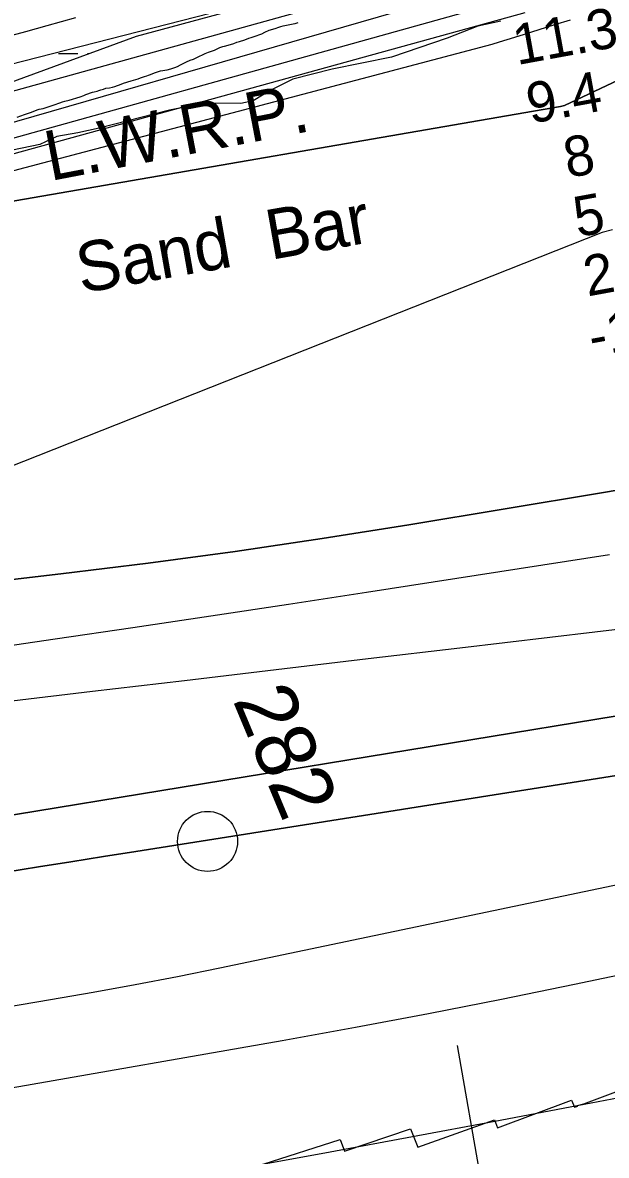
# Model space of a CAD drawing. Extents: x 3177185 to 3215018, y 812988 to 838321.
# Drawn here: x 3207893 to 3208866, y 827530 to 829415 of the extents above; entities that cross this region are included whole.
import ezdxf

# ---------------------------------------------------------------- set-up
doc = ezdxf.new("R2010")
doc.units = 0
for name, color, linetype in [('V-RIVR-EDGE', 7, 'Continuous'), ('V-RIVR-IDEN', 7, 'Continuous'), ('V-RIVR-MILE', 7, 'Continuous'), ('V-RIVR-RANG', 7, 'Continuous'), ('V-ROAD-CNTR', 7, 'Continuous'), ('V-RRAP-RVMT', 7, 'Continuous'), ('V-SITE-VEGE', 7, 'Continuous'), ('V-TOPO-DPTH', 7, 'Continuous'), ('V-TOPO-MAJR', 7, 'Continuous'), ('V-TOPO-MINR', 7, 'Continuous'), ('V-TOPO-WATR', 7, 'Continuous'), ('V-TOPO-WATR-IDEN', 7, 'Continuous'), ('V-WETL-SWMP', 7, 'Continuous')]:
    doc.layers.add(name, color=color, linetype=linetype)

msp = doc.modelspace()

# ---------------------------------------------------------------- linework, layer by layer
at = {"layer": 'V-RIVR-EDGE'}
msp.add_lwpolyline([(3208690, 829417.1), (3208651.8, 829408.5), (3208600.4, 829388.6), (3208507.7, 829357.1), (3208409, 829337.3), (3208343.3, 829320.5), (3208305.9, 829301.9), (3208277.6, 829284.6), (3208256.7, 829279.9), (3208197.2, 829280.5), (3208138.1, 829268.9), (3208020.6, 829239.2), (3207985.4, 829231), (3207950.2, 829225.4), (3207922.3, 829212), (3207876.6, 829202.6)], dxfattribs=at)
at = {"layer": 'V-RIVR-MILE'}
msp.add_circle((3208201.4, 828052.1), 50, dxfattribs=at)
at = {"layer": 'V-RIVR-RANG'}
msp.add_line((3208754.8, 826924.2), (3208618, 827712.4), dxfattribs=at)
at = {"layer": 'V-ROAD-CNTR'}
msp.add_lwpolyline([(3207981.7, 829422.6), (3207933.8, 829409.5), (3207897.9, 829399.6), (3207844, 829385)], dxfattribs=at)
at = {"layer": 'V-RRAP-RVMT'}
for p, q in [((3208828.1, 827615.3), (3208938.6, 827656.5)), ((3208684.6, 827575.6), (3208807.7, 827621.3)), ((3208807.7, 827621.3), (3208812.7, 827609.6)), ((3208812.7, 827609.6), (3208818, 827611.5)), ((3208817.7, 827612.5), (3208828.1, 827615.3)), ((3208818, 827611.5), (3208817.7, 827612.5)), ((3208429.3, 827536.8), (3208539.7, 827573.8)), ((3208539.7, 827573.8), (3208551.9, 827543)), ((3208551.9, 827543), (3208679.5, 827588.8)), ((3208679.5, 827588.8), (3208684.6, 827575.6)), ((3208294, 827514.9), (3208422.1, 827556.1)), ((3208422.1, 827556.1), (3208429.3, 827536.8))]:
    msp.add_line(p, q, dxfattribs=at)
at = {"layer": 'V-SITE-VEGE'}
for p, q in [((3208296.6, 829398.8), (3208304.1, 829402.1)), ((3208304.1, 829402.1), (3208313.9, 829404.8)), ((3208313.9, 829404.8), (3208319.9, 829407.1)), ((3208319.9, 829407.1), (3208323.5, 829408.3)), ((3208323.5, 829408.3), (3208327.2, 829409.4)), ((3208327.2, 829409.4), (3208344.2, 829412.5)), ((3208344.2, 829412.5), (3208347.5, 829413.3)), ((3208347.5, 829413.3), (3208352.3, 829414.6)), ((3208245, 829380.1), (3208250.3, 829382.3)), ((3208250.3, 829382.3), (3208254.6, 829383.3)), ((3208254.6, 829383.3), (3208263.5, 829386.2)), ((3208263.5, 829386.2), (3208270.1, 829388.7)), ((3208270.1, 829388.7), (3208274.3, 829390.1)), ((3208274.3, 829390.1), (3208283.9, 829393.4)), ((3208283.9, 829393.4), (3208286.9, 829394.2)), ((3208286.9, 829394.2), (3208291.8, 829396.2)), ((3208291.8, 829396.2), (3208296.6, 829398.8)), ((3208191.8, 829360.7), (3208197.7, 829363.5)), ((3208197.7, 829363.5), (3208203, 829365.6)), ((3208203, 829365.6), (3208208.1, 829367)), ((3208208.1, 829367), (3208213, 829368.9)), ((3208213, 829368.9), (3208221.8, 829373)), ((3208221.8, 829373), (3208226.6, 829374.7)), ((3208226.6, 829374.7), (3208229.5, 829375.4)), ((3208229.5, 829375.4), (3208235.9, 829377.2)), ((3208235.9, 829377.2), (3208245, 829380.1)), ((3208151.3, 829341.9), (3208156.4, 829344.7)), ((3208156.4, 829344.7), (3208166.1, 829349.3)), ((3208166.1, 829349.3), (3208172.2, 829352)), ((3208172.2, 829352), (3208178, 829354.1)), ((3208178, 829354.1), (3208189, 829359.5)), ((3208189, 829359.5), (3208191.8, 829360.7)), ((3208092.9, 829323.8), (3208096.5, 829325.1)), ((3208096.5, 829325.1), (3208100, 829326.2)), ((3208100, 829326.2), (3208103.3, 829327.1)), ((3208103.3, 829327.1), (3208106.3, 829328.3)), ((3208106.3, 829328.3), (3208112.9, 829331)), ((3208112.9, 829331), (3208116.3, 829332.2)), ((3208116.3, 829332.2), (3208123.2, 829334.5)), ((3208123.2, 829334.5), (3208134.4, 829336.3)), ((3208134.4, 829336.3), (3208140, 829337.5)), ((3208140, 829337.5), (3208146.9, 829339.8)), ((3208146.9, 829339.8), (3208151.3, 829341.9)), ((3208032.2, 829305.7), (3208038.2, 829306.3)), ((3208038.2, 829306.3), (3208043.1, 829307.2)), ((3208043.1, 829307.2), (3208047.2, 829308.4)), ((3208047.2, 829308.4), (3208057.6, 829312.2)), ((3208057.6, 829312.2), (3208061.6, 829313.9)), ((3208061.6, 829313.9), (3208074.1, 829317.8)), ((3208074.1, 829317.8), (3208078.1, 829318.8)), ((3208078.1, 829318.8), (3208085.6, 829321.2)), ((3208085.6, 829321.2), (3208089.6, 829322.8)), ((3208089.6, 829322.8), (3208092.9, 829323.8)), ((3207970.8, 829285.8), (3207989, 829291.2)), ((3207989, 829291.2), (3207995.2, 829293.3)), ((3207995.2, 829293.3), (3207998.6, 829294.9)), ((3207998.6, 829294.9), (3208009.6, 829298.7)), ((3208009.6, 829298.7), (3208012.8, 829299.6)), ((3208012.8, 829299.6), (3208017.4, 829300.7)), ((3208017.4, 829300.7), (3208020.4, 829301.8)), ((3208020.4, 829301.8), (3208023.8, 829302.7)), ((3208023.8, 829302.7), (3208028.2, 829303.8)), ((3208028.2, 829303.8), (3208032.2, 829305.7)), ((3207908.2, 829265.5), (3207917.4, 829269.4)), ((3207917.4, 829269.4), (3207921, 829270.6)), ((3207921, 829270.6), (3207924.2, 829271.3)), ((3207924.2, 829271.3), (3207927.7, 829271.8)), ((3207927.7, 829271.8), (3207946, 829277.9)), ((3207946, 829277.9), (3207955.1, 829281.2)), ((3207955.1, 829281.2), (3207960, 829282.7)), ((3207960, 829282.7), (3207963.5, 829283.9)), ((3207963.5, 829283.9), (3207970.8, 829285.8)), ((3207884.1, 829257.2), (3207896.7, 829261.8)), ((3207896.7, 829261.8), (3207908.2, 829265.5))]:
    msp.add_line(p, q, dxfattribs=at)
at = {"layer": 'V-TOPO-DPTH'}
for points in [[(3207851, 829113.1), (3208789.2, 829275.2), (3208796.2, 829276.5), (3209608.6, 829660.4)], [(3207851, 829113.1), (3208789.2, 829275.2), (3208796.2, 829276.5), (3209608.6, 829660.4)], [(3208729.7, 829430.8), (3207594.2, 829118.1), (3207569.6, 829113.1), (3207545, 829108.2), (3207520.3, 829103.5), (3207495.7, 829098.8), (3207331.3, 829068.3), (3207261.5, 829055.4), (3207191.8, 829042.4), (3207122.1, 829029.4), (3207052.4, 829016.4), (3206951.7, 828997.6), (3206932.3, 828993.9), (3206913, 828990.2), (3206893.7, 828986.5), (3206874.5, 828982.8), (3206744, 828957.2), (3206659.6, 828940.2)], [(3207672.8, 828464), (3207957.2, 828497.2), (3208102.4, 828515.2), (3208247.4, 828534.5), (3208392.1, 828556), (3208536.6, 828578.9), (3208857.5, 828632.1), (3208887, 828637.4)], [(3208887, 828637.4), (3208857.5, 828632.1), (3208536.6, 828578.9), (3208392.1, 828556), (3208247.4, 828534.5), (3208102.4, 828515.2), (3207957.2, 828497.2), (3207672.8, 828464)], [(3208921.6, 828409.3), (3208621.7, 828373.9), (3208468.7, 828355.8), (3208315.8, 828337.7), (3208162.8, 828319.5), (3208009.9, 828301.4), (3207726.7, 828267.7)], [(3208921.6, 828409.3), (3208621.7, 828373.9), (3208468.7, 828355.8), (3208315.8, 828337.7), (3208162.8, 828319.5), (3208009.9, 828301.4), (3207726.7, 828267.7)], [(3207813, 828085.5), (3208951.6, 828272.2)], [(3208951.6, 828272.2), (3207813, 828085.5)], [(3206537.1, 827844.9), (3207082.4, 827871.9), (3207090.1, 827872.3), (3207097.8, 827872.9), (3207105.5, 827873.5), (3207113.2, 827874.3), (3207120.9, 827875.2), (3207128.5, 827876.2), (3207136.2, 827877.4), (3207143.8, 827878.6), (3207752.2, 827982.2), (3207754.7, 827982.6), (3207757.2, 827983), (3207759.6, 827983.4), (3207762.1, 827983.8), (3207865.4, 828000.7), (3207919.6, 828009.5), (3207973.7, 828018.2), (3208027.9, 828026.9), (3208082.1, 828035.5), (3208970.4, 828175.7)], [(3208970.4, 828175.7), (3208082.1, 828035.5), (3208027.9, 828026.9), (3207973.7, 828018.2), (3207919.6, 828009.5), (3207865.4, 828000.7), (3207762.1, 827983.8), (3207759.6, 827983.4), (3207757.2, 827983), (3207754.7, 827982.6), (3207752.2, 827982.2), (3207143.8, 827878.6), (3207136.2, 827877.4), (3207128.5, 827876.2), (3207120.9, 827875.2), (3207113.2, 827874.3), (3207105.5, 827873.5), (3207097.8, 827872.9), (3207090.1, 827872.3), (3207082.4, 827871.9), (3206537.1, 827844.9)]]:
    msp.add_lwpolyline(points, dxfattribs=at)
at = {"layer": 'V-TOPO-MAJR'}
for points in [[(3208711.4, 829531.7), (3207579.1, 829218), (3207553.2, 829210.2), (3207527.2, 829202.5), (3207501.1, 829194.9), (3207475.1, 829187.4), (3207238.5, 829119.8), (3207183.4, 829104.7), (3207128, 829090.4), (3207072.4, 829077.4), (3207016.5, 829065.2), (3206912.6, 829043.7), (3206908.5, 829042.9), (3206904.5, 829042.1), (3206900.4, 829041.4), (3206896.3, 829040.7), (3206638.9, 828999.2)], [(3209027.7, 828009.8), (3208221.8, 827841.1), (3208151.5, 827826.9), (3208081.1, 827813.2), (3208010.6, 827800.4), (3207939.9, 827788.2), (3207815.3, 827767.5), (3207806.8, 827766.2), (3207798.3, 827765), (3207789.8, 827764.1), (3207781.2, 827763.3), (3207752.3, 827760.9), (3207738.8, 827760.1), (3207725.2, 827759.5), (3207367.6, 827758.3), (3207307.2, 827753.1), (3207185.7, 827740.2), (3207153.4, 827736.2), (3207121.2, 827731.4), (3207089.2, 827725.4), (3207057.3, 827718.6), (3206431.7, 827503)]]:
    msp.add_lwpolyline(points, dxfattribs=at)
at = {"layer": 'V-TOPO-MINR'}
for points in [[(3208733.5, 829565.4), (3207558.5, 829264.4), (3207555.6, 829263.3), (3207552.8, 829262.3), (3207550, 829261.2), (3207547.1, 829260.2), (3207544.3, 829259.2), (3207541.4, 829258.2), (3207538.5, 829257.3), (3207535.6, 829256.4), (3207522.2, 829252.5), (3207518, 829251.2), (3207515.9, 829250.6), (3207513.7, 829250), (3207446.5, 829230.8)], [(3208600.9, 829457.6), (3207622.7, 829175.4), (3207615.4, 829173.1), (3207608, 829170.8), (3207600.7, 829168.6), (3207593.4, 829166.3), (3207586, 829164.2), (3207578.6, 829162.2), (3207571.2, 829160.4), (3207563.7, 829158.8), (3207540.6, 829154), (3207536.5, 829153.2), (3207532.3, 829152.3), (3207520.3, 829149.9), (3207512.2, 829148.3), (3207504, 829146.7), (3207495.9, 829145.1), (3207487.8, 829143.5), (3206928.1, 829032.9), (3206917.4, 829030.8), (3206906.7, 829028.8), (3206895.9, 829026.8), (3206885.2, 829024.8), (3206189.6, 828900.2)], [(3208751.2, 829465.7), (3207567.4, 829136.1), (3207554.1, 829133.3), (3207540.7, 829130.7), (3207527.4, 829128), (3207514, 829125.5), (3207441, 829111.5), (3207391.2, 829101.9), (3207341.3, 829092.4), (3207291.5, 829082.8), (3207241.6, 829073.3), (3206950.4, 829017.3), (3206930.1, 829013.4), (3206909.8, 829009.5), (3206889.6, 829005.7), (3206869.3, 829001.9), (3206563.3, 828944.2)], [(3208729.7, 829430.8), (3207594.2, 829118.1), (3207569.6, 829113.1), (3207545, 829108.2), (3207520.3, 829103.5), (3207495.7, 829098.8), (3207331.3, 829068.3), (3207261.5, 829055.4), (3207191.8, 829042.4), (3207122.1, 829029.4), (3207052.4, 829016.4), (3206951.7, 828997.6), (3206932.3, 828993.9), (3206913, 828990.2), (3206893.7, 828986.5), (3206874.5, 828982.8), (3206744, 828957.2), (3206659.6, 828940.2)], [(3208805.7, 829419), (3208779.5, 829410.8), (3208753.3, 829402.6), (3208727.1, 829394.6), (3208700, 829386.3), (3208687.4, 829382.4), (3208674.7, 829378.3), (3207620.9, 829100.2)], [(3208875.8, 829069.9), (3208858.9, 829065.2), (3207710.5, 828611.9), (3207676, 828604.2), (3207641.5, 828596.5), (3207607, 828588.8), (3207572.4, 828581.1), (3207123.2, 828481.1), (3207103, 828476.7), (3207082.7, 828472.3), (3207062.4, 828468.1), (3207042.1, 828464), (3207003.7, 828456.4), (3207001.4, 828456), (3206999.1, 828455.6), (3206973.5, 828451.9), (3206959.6, 828449.9), (3206945.6, 828448), (3206931.6, 828446.3), (3206917.7, 828444.6), (3206105.1, 828349.5)], [(3208887, 828637.4), (3208857.5, 828632.1), (3208536.6, 828578.9), (3208392.1, 828556), (3208247.4, 828534.5), (3208102.4, 828515.2), (3207957.2, 828497.2), (3207672.8, 828464)], [(3208871, 828528.8), (3208466, 828466.4), (3208336.3, 828446.6), (3208206.7, 828426.9), (3208077, 828407.6), (3207947.3, 828388.5), (3207747.9, 828359.3), (3207717.9, 828354.9), (3207687.9, 828350.5), (3207657.8, 828346.1), (3207627.8, 828341.7), (3207597.8, 828337.4), (3207567.8, 828333.1), (3207537.8, 828328.9), (3207507.7, 828324.8), (3207034, 828260.6), (3207033.9, 828260.6), (3207029.9, 828260.1), (3207026.2, 828259.7), (3206165.5, 828160.6)], [(3208921.6, 828409.3), (3208621.7, 828373.9), (3208468.7, 828355.8), (3208315.8, 828337.7), (3208162.8, 828319.5), (3208009.9, 828301.4), (3207726.7, 828267.7)], [(3208951.6, 828272.2), (3207813, 828085.5)], [(3208970.4, 828175.7), (3208082.1, 828035.5), (3208027.9, 828026.9), (3207973.7, 828018.2), (3207919.6, 828009.5), (3207865.4, 828000.7), (3207762.1, 827983.8), (3207759.6, 827983.4), (3207757.2, 827983), (3207754.7, 827982.6), (3207752.2, 827982.2), (3207143.8, 827878.6), (3207136.2, 827877.4), (3207128.5, 827876.2), (3207120.9, 827875.2), (3207113.2, 827874.3), (3207105.5, 827873.5), (3207097.8, 827872.9), (3207090.1, 827872.3), (3207082.4, 827871.9), (3206537.1, 827844.9)], [(3209006.6, 827854.3), (3208812.6, 827813.7), (3208691.2, 827788.9), (3208569.6, 827764.9), (3208447.7, 827742.2), (3208325.7, 827720.2), (3207874.4, 827641.3)], [(3209038.6, 827654), (3208817, 827611.8), (3208680, 827585.8), (3208542.9, 827560.2), (3208405.7, 827534.9), (3208268.5, 827509.8)]]:
    msp.add_lwpolyline(points, dxfattribs=at)
at = {"layer": 'V-TOPO-WATR'}
msp.add_lwpolyline([(3209608.6, 829660.4), (3208796.2, 829276.5), (3208789.2, 829275.2), (3207851, 829113.1)], dxfattribs=at)
at = {"layer": 'V-WETL-SWMP'}
for p, q in [((3208083, 829392.1), (3208233.7, 829432.8)), ((3207798.2, 829287.9), (3208083, 829392.1)), ((3207953.3, 829363.3), (3207985.3, 829363.3)), ((3208001.3, 829363.3), (3208004.2, 829363.3))]:
    msp.add_line(p, q, dxfattribs=at)

# ---------------------------------------------------------------- texts
at = {"layer": 'V-RIVR-IDEN'}
for s, height, rotation, p in [('Sand  Bar', 83, 10, (3207990.5, 828964)), ('282', 100, 292.6833, (3208242.8, 828287.3))]:
    msp.add_text(s, height=height, rotation=rotation, dxfattribs=at).set_placement(p)
at = {"layer": 'V-RIVR-RANG'}
for s, p in [('11.3', (3208716.9, 829343.9)), ('9.4', (3208739.4, 829246.4)), ('8', (3208801.3, 829156)), ('5', (3208817.8, 829057.4)), ('2', (3208834.3, 828958.8)), ('-1', (3208842.3, 828858.6))]:
    msp.add_text(s, height=67, rotation=10.3574, dxfattribs=at).set_placement(p)
at = {"layer": 'V-TOPO-WATR-IDEN'}
msp.add_text('L.W.R.P.', height=83, rotation=10.859, dxfattribs=at).set_placement((3207939.2, 829150.9))

doc.saveas('drawing.dxf')
